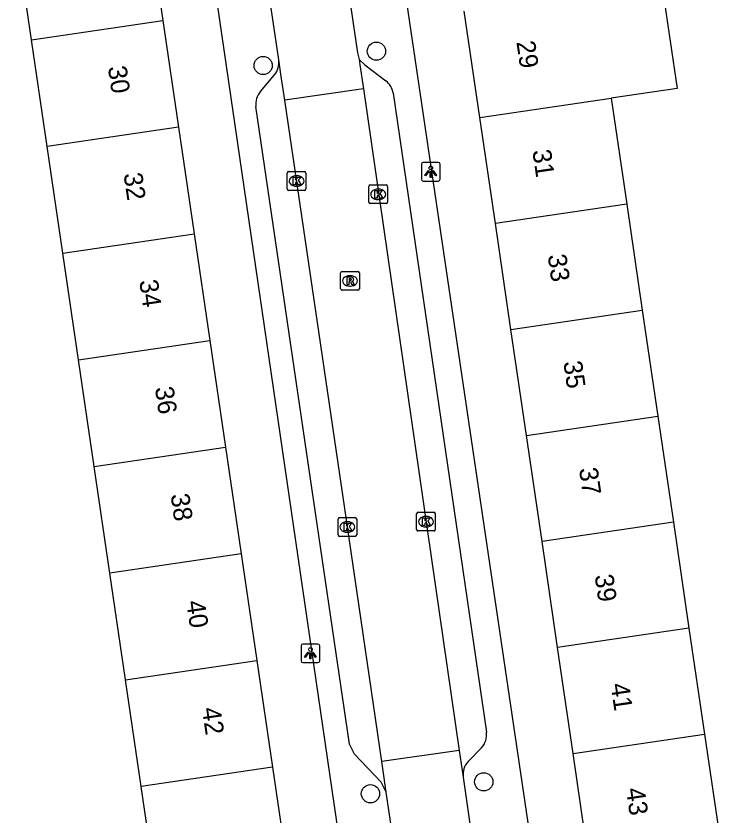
# Model space of a CAD drawing. Extents: x 159053 to 160041, y 380450 to 381422.
# Drawn here: x 159609.87 to 159647.57, y 381038.54 to 381081.29 of the extents above; entities that cross this region are included whole.
import ezdxf

# ---------------------------------------------------------------- set-up
doc = ezdxf.new("R2010")
doc.units = 0
for name, color, linetype in [('IMGEO_Boom', 7, 'Continuous'), ('IMGEO_Kolk', 7, 'Continuous'), ('IMGEO_Lichtpunt', 7, 'Continuous'), ('IMGEO_Pand', 7, 'Continuous'), ('IMGEO_Pand_nummerreeks', 7, 'Continuous'), ('IMGEO_Rijbaan_lokaal_open', 7, 'Continuous'), ('IMGEO_Rioolput', 7, 'Continuous'), ('IMGEO_Voetpad_open', 7, 'Continuous')]:
    doc.layers.add(name, color=color, linetype=linetype)

msp = doc.modelspace()

# ---------------------------------------------------------------- linework, layer by layer
at = {"layer": 'IMGEO_Boom'}
for centre in [(159629.172, 381079.41), (159623.106, 381078.643), (159634.919, 381040.319), (159628.852, 381039.68)]:
    msp.add_circle(centre, 0.489, dxfattribs=at)
at = {"layer": 'IMGEO_Kolk'}
for p, q in [((159624.395, 381072.038), (159624.395, 381072.89)), ((159624.47, 381072.964), (159625.322, 381072.964)), ((159624.883, 381072.744), (159624.908, 381072.744)), ((159625.396, 381072.89), (159625.396, 381072.038)), ((159628.84, 381072.253), (159629.692, 381072.253)), ((159625.322, 381071.964), (159624.47, 381071.964)), ((159624.906, 381072.184), (159624.881, 381072.184)), ((159628.765, 381071.327), (159628.765, 381072.179)), ((159629.253, 381072.033), (159629.278, 381072.033)), ((159629.766, 381072.179), (159629.766, 381071.327)), ((159629.276, 381071.473), (159629.251, 381071.473)), ((159629.692, 381071.253), (159628.84, 381071.253)), ((159631.399, 381054.739), (159632.251, 381054.739)), ((159627.116, 381053.527), (159627.116, 381054.379)), ((159627.191, 381054.453), (159628.043, 381054.453)), ((159628.117, 381054.379), (159628.117, 381053.527)), ((159631.324, 381053.813), (159631.324, 381054.665)), ((159631.812, 381054.519), (159631.837, 381054.519)), ((159632.325, 381054.665), (159632.325, 381053.813)), ((159627.604, 381054.233), (159627.629, 381054.233)), ((159631.835, 381053.959), (159631.81, 381053.959)), ((159628.043, 381053.453), (159627.191, 381053.453)), ((159627.627, 381053.673), (159627.602, 381053.673)), ((159632.251, 381053.739), (159631.399, 381053.739))]:
    msp.add_line(p, q, dxfattribs=at)
for points in [[(159624.395, 381072.038), (159624.395, 381072.89)], [(159624.47, 381072.964), (159625.322, 381072.964)], [(159625.396, 381072.89), (159625.396, 381072.038)], [(159624.716, 381072.664), (159624.839, 381072.664), (159624.839, 381072.513), (159624.969, 381072.664), (159625.133, 381072.664), (159624.987, 381072.513), (159625.14, 381072.264), (159624.988, 381072.264), (159624.903, 381072.428), (159624.839, 381072.361), (159624.839, 381072.264), (159624.716, 381072.264), (159624.716, 381072.664)], [(159628.84, 381072.253), (159629.692, 381072.253)], [(159625.322, 381071.964), (159624.47, 381071.964)], [(159628.765, 381071.327), (159628.765, 381072.179)], [(159629.086, 381071.953), (159629.209, 381071.953), (159629.209, 381071.802), (159629.339, 381071.953), (159629.503, 381071.953), (159629.357, 381071.802), (159629.51, 381071.553), (159629.358, 381071.553), (159629.273, 381071.717), (159629.209, 381071.65), (159629.209, 381071.553), (159629.086, 381071.553), (159629.086, 381071.953)], [(159629.766, 381072.179), (159629.766, 381071.327)], [(159629.692, 381071.253), (159628.84, 381071.253)], [(159631.399, 381054.739), (159632.251, 381054.739)], [(159627.116, 381053.527), (159627.116, 381054.379)], [(159627.191, 381054.453), (159628.043, 381054.453)], [(159628.117, 381054.379), (159628.117, 381053.527)], [(159631.324, 381053.813), (159631.324, 381054.665)], [(159631.645, 381054.439), (159631.768, 381054.439), (159631.768, 381054.288), (159631.898, 381054.439), (159632.062, 381054.439), (159631.916, 381054.288), (159632.069, 381054.039), (159631.917, 381054.039), (159631.832, 381054.203), (159631.768, 381054.136), (159631.768, 381054.039), (159631.645, 381054.039), (159631.645, 381054.439)], [(159632.325, 381054.665), (159632.325, 381053.813)], [(159627.437, 381054.153), (159627.56, 381054.153), (159627.56, 381054.002), (159627.69, 381054.153), (159627.854, 381054.153), (159627.708, 381054.002), (159627.861, 381053.753), (159627.709, 381053.753), (159627.624, 381053.917), (159627.56, 381053.85), (159627.56, 381053.753), (159627.437, 381053.753), (159627.437, 381054.153)], [(159628.043, 381053.453), (159627.191, 381053.453)], [(159632.251, 381053.739), (159631.399, 381053.739)]]:
    msp.add_lwpolyline(points, dxfattribs=at)
for centre, start, end in [((159624.472, 381072.888), 91.552, 178.448), ((159624.472, 381072.888), 91.552, 178.448), ((159625.32, 381072.888), 1.552, 88.448), ((159625.32, 381072.888), 1.552, 88.448), ((159628.842, 381072.177), 91.552, 178.448), ((159628.842, 381072.177), 91.552, 178.448), ((159629.69, 381072.177), 1.552, 88.448), ((159629.69, 381072.177), 1.552, 88.448), ((159624.472, 381072.04), 181.552, 268.448), ((159624.472, 381072.04), 181.552, 268.448), ((159625.32, 381072.04), 271.552, 358.448), ((159625.32, 381072.04), 271.552, 358.448), ((159628.842, 381071.329), 181.552, 268.448), ((159628.842, 381071.329), 181.552, 268.448), ((159629.69, 381071.329), 271.552, 358.448), ((159629.69, 381071.329), 271.552, 358.448), ((159631.401, 381054.663), 91.552, 178.448), ((159631.401, 381054.663), 91.552, 178.448), ((159632.249, 381054.663), 1.552, 88.448), ((159632.249, 381054.663), 1.552, 88.448), ((159627.193, 381054.377), 91.552, 178.448), ((159627.193, 381054.377), 91.552, 178.448), ((159628.041, 381054.377), 1.552, 88.448), ((159628.041, 381054.377), 1.552, 88.448), ((159627.193, 381053.529), 181.552, 268.448), ((159627.193, 381053.529), 181.552, 268.448), ((159628.041, 381053.529), 271.552, 358.448), ((159628.041, 381053.529), 271.552, 358.448), ((159631.401, 381053.815), 181.552, 268.448), ((159631.401, 381053.815), 181.552, 268.448), ((159632.249, 381053.815), 271.552, 358.448), ((159632.249, 381053.815), 271.552, 358.448)]:
    msp.add_arc(centre, 0.0765, start, end, dxfattribs=at)
for centre, major_axis, ratio, start_param, end_param in [((159624.882, 381072.464), (-0.387, 0.002), 0.722429, 4.712389, 7.853982), ((159624.907, 381072.464), (-0.39, 0.002), 0.717154, 1.570796, 4.712389), ((159629.252, 381071.753), (-0.387, 0.002), 0.722429, 4.712389, 7.853982), ((159629.277, 381071.753), (-0.39, 0.002), 0.717154, 1.570796, 4.712389), ((159631.811, 381054.239), (-0.387, 0.002), 0.722429, 4.712389, 7.853982), ((159631.836, 381054.239), (-0.39, 0.002), 0.717154, 1.570796, 4.712389), ((159627.603, 381053.953), (-0.387, 0.002), 0.722429, 4.712389, 7.853982), ((159627.628, 381053.953), (-0.39, 0.002), 0.717154, 1.570796, 4.712389)]:
    msp.add_ellipse(centre, major_axis=major_axis, ratio=ratio, start_param=start_param, end_param=end_param, dxfattribs=at)
at = {"layer": 'IMGEO_Lichtpunt'}
for p, q in [((159631.581, 381073.362), (159631.581, 381072.555)), ((159631.581, 381073.362), (159631.581, 381072.555)), ((159632.483, 381073.457), (159631.675, 381073.457)), ((159632.483, 381073.457), (159631.675, 381073.457)), ((159632.577, 381072.555), (159632.577, 381073.362)), ((159632.577, 381072.555), (159632.577, 381073.362)), ((159631.675, 381072.461), (159632.483, 381072.461)), ((159631.675, 381072.461), (159632.483, 381072.461)), ((159625.136, 381047.597), (159625.136, 381046.79)), ((159625.136, 381047.597), (159625.136, 381046.79)), ((159626.038, 381047.692), (159625.23, 381047.692)), ((159626.038, 381047.692), (159625.23, 381047.692)), ((159626.132, 381046.79), (159626.132, 381047.597)), ((159626.132, 381046.79), (159626.132, 381047.597)), ((159625.23, 381046.696), (159626.038, 381046.696)), ((159625.23, 381046.696), (159626.038, 381046.696))]:
    msp.add_line(p, q, dxfattribs=at)
for points in [[(159631.955, 381073.026), (159631.994, 381072.998), (159631.806, 381072.736), (159631.768, 381072.763), (159631.955, 381073.026)], [(159632.057, 381072.978), (159632.104, 381072.978), (159632.104, 381072.656), (159632.057, 381072.656), (159632.057, 381072.978)], [(159632.167, 381072.998), (159632.205, 381073.025), (159632.392, 381072.763), (159632.353, 381072.735), (159632.167, 381072.998)], [(159625.51, 381047.261), (159625.549, 381047.233), (159625.361, 381046.971), (159625.323, 381046.998), (159625.51, 381047.261)], [(159625.612, 381047.213), (159625.659, 381047.213), (159625.659, 381046.891), (159625.612, 381046.891), (159625.612, 381047.213)], [(159625.722, 381047.233), (159625.76, 381047.26), (159625.947, 381046.998), (159625.908, 381046.97), (159625.722, 381047.233)]]:
    msp.add_lwpolyline(points, dxfattribs=at)
for centre in [(159632.08, 381073.16), (159625.635, 381047.395)]:
    msp.add_circle(centre, 0.0994, dxfattribs=at)
for centre, start, end in [((159631.675, 381073.362), 90, 180), ((159631.675, 381073.362), 90, 180), ((159632.483, 381073.362), 0, 90), ((159632.483, 381073.362), 0, 90), ((159631.675, 381072.555), 180, 270), ((159631.675, 381072.555), 180, 270), ((159632.483, 381072.555), 270, 0), ((159632.483, 381072.555), 270, 360), ((159625.23, 381047.597), 90, 180), ((159625.23, 381047.597), 90, 180), ((159626.038, 381047.597), 0, 90), ((159626.038, 381047.597), 0, 90), ((159625.23, 381046.79), 180, 270), ((159625.23, 381046.79), 180, 270), ((159626.038, 381046.79), 270, 0), ((159626.038, 381046.79), 270, 360)]:
    msp.add_arc(centre, 0.0946, start, end, dxfattribs=at)
at = {"layer": 'IMGEO_Pand'}
for points in [[(159616.902, 381086.75), (159617.74, 381081.044)], [(159610.707, 381080.014), (159609.87, 381085.72)], [(159640.911, 381082.575), (159640.998, 381081.983), (159644.532, 381082.501), (159645.277, 381077.42), (159641.743, 381076.902)], [(159634.708, 381075.87), (159633.876, 381081.543)], [(159610.707, 381080.014), (159617.74, 381081.044)], [(159617.74, 381081.044), (159618.577, 381075.338)], [(159611.544, 381074.308), (159610.707, 381080.014)], [(159634.708, 381075.87), (159641.743, 381076.902)], [(159641.743, 381076.902), (159642.576, 381071.228)], [(159635.541, 381070.196), (159634.708, 381075.87)], [(159618.577, 381075.338), (159611.544, 381074.308)], [(159618.577, 381075.338), (159619.414, 381069.633)], [(159612.382, 381068.603), (159611.544, 381074.308)], [(159642.576, 381071.228), (159635.541, 381070.196)], [(159642.576, 381071.228), (159643.408, 381065.555)], [(159636.373, 381064.523), (159635.541, 381070.196)], [(159612.382, 381068.603), (159619.414, 381069.633)], [(159619.414, 381069.633), (159620.251, 381063.927)], [(159613.219, 381062.897), (159612.382, 381068.603)], [(159636.373, 381064.523), (159643.408, 381065.555)], [(159643.408, 381065.555), (159644.241, 381059.882)], [(159637.206, 381058.85), (159636.373, 381064.523)], [(159613.219, 381062.897), (159620.251, 381063.927)], [(159620.251, 381063.927), (159621.088, 381058.221)], [(159614.056, 381057.191), (159613.219, 381062.897)], [(159637.206, 381058.85), (159644.241, 381059.882)], [(159644.241, 381059.882), (159645.073, 381054.208)], [(159638.038, 381053.176), (159637.206, 381058.85)], [(159614.056, 381057.191), (159621.088, 381058.221)], [(159621.088, 381058.221), (159621.926, 381052.515)], [(159614.893, 381051.485), (159614.056, 381057.191)], [(159645.073, 381054.208), (159638.038, 381053.176)], [(159645.073, 381054.208), (159645.905, 381048.535)], [(159638.87, 381047.503), (159638.038, 381053.176)], [(159621.926, 381052.515), (159614.893, 381051.485)], [(159621.926, 381052.515), (159622.763, 381046.809)], [(159615.731, 381045.779), (159614.893, 381051.485)], [(159645.905, 381048.535), (159638.87, 381047.503)], [(159645.905, 381048.535), (159646.738, 381042.862)], [(159639.703, 381041.83), (159638.87, 381047.503)], [(159615.731, 381045.779), (159622.763, 381046.809)], [(159622.763, 381046.809), (159623.6, 381041.103)], [(159616.568, 381040.073), (159615.731, 381045.779)], [(159639.703, 381041.83), (159646.738, 381042.862)], [(159646.738, 381042.862), (159647.57, 381037.189)], [(159640.535, 381036.157), (159639.703, 381041.83)], [(159623.6, 381041.103), (159616.568, 381040.073)], [(159623.6, 381041.103), (159624.437, 381035.398)], [(159617.405, 381034.367), (159616.568, 381040.073)]]:
    msp.add_lwpolyline(points, dxfattribs=at)
at = {"layer": 'IMGEO_Rijbaan_lokaal_open'}
for points in [[(159627.478, 381083.945), (159628.157, 381079.326), (159628.246, 381078.959)], [(159623.945, 381078.94), (159623.269, 381083.535)], [(159624.261, 381076.788), (159624.074, 381078.059), (159623.945, 381078.94)], [(159628.246, 381078.959), (159628.287, 381078.678), (159628.474, 381077.39)], [(159628.474, 381077.39), (159624.261, 381076.788)], [(159628.474, 381077.39), (159633.61, 381041.998)], [(159629.457, 381041.404), (159627.474, 381054.94), (159624.261, 381076.788)], [(159633.61, 381041.998), (159629.457, 381041.404)], [(159633.61, 381041.998), (159633.663, 381041.632), (159633.817, 381040.572)], [(159629.699, 381039.759), (159629.513, 381041.024), (159629.457, 381041.404)], [(159633.817, 381040.572), (159633.876, 381040.186), (159634.483, 381035.944)], [(159630.348, 381035.327), (159629.699, 381039.759)]]:
    msp.add_lwpolyline(points, dxfattribs=at)
at = {"layer": 'IMGEO_Rioolput'}
for p, q in [((159627.331, 381067.619), (159628.183, 381067.619)), ((159627.256, 381066.693), (159627.256, 381067.545)), ((159627.744, 381067.399), (159627.769, 381067.399)), ((159628.257, 381067.545), (159628.257, 381066.693)), ((159627.767, 381066.839), (159627.742, 381066.839)), ((159628.183, 381066.619), (159627.331, 381066.619))]:
    msp.add_line(p, q, dxfattribs=at)
for points in [[(159627.331, 381067.619), (159628.183, 381067.619)], [(159627.256, 381066.693), (159627.256, 381067.545)], [(159627.845, 381067.317), (159627.593, 381067.319), (159627.593, 381066.919)], [(159627.771, 381067.238), (159627.717, 381067.238), (159627.717, 381067.157)], [(159627.717, 381067.157), (159627.769, 381067.157)], [(159628.257, 381067.545), (159628.257, 381066.693)], [(159627.593, 381066.919), (159627.717, 381066.919), (159627.717, 381067.081), (159627.728, 381067.081)], [(159627.775, 381067.052), (159627.846, 381066.919), (159627.986, 381066.919), (159627.921, 381067.045)], [(159628.183, 381066.619), (159627.331, 381066.619)]]:
    msp.add_lwpolyline(points, dxfattribs=at)
for centre, radius, start, end in [((159627.333, 381067.543), 0.0765, 91.552, 178.448), ((159627.333, 381067.543), 0.0765, 91.552, 178.448), ((159628.181, 381067.543), 0.0765, 1.552, 88.448), ((159628.181, 381067.543), 0.0765, 1.552, 88.448), ((159627.753, 381067.346), 0.19, 274.7715, 282.9687), ((159627.777, 381067.142), 0.0964, 77.0061, 93.1865), ((159627.791, 381067.199), 0.0378, 276.6634, 79.6772), ((159627.844, 381067.207), 0.109, 350.3612, 89.416), ((159627.842, 381067.207), 0.112, 277.5842, 350.9817), ((159627.333, 381066.695), 0.0765, 181.552, 268.448), ((159627.333, 381066.695), 0.0765, 181.552, 268.448), ((159627.727, 381067.028), 0.0533, 26.0293, 88.6989), ((159627.826, 381066.992), 0.108, 29.5134, 73.7905), ((159628.181, 381066.695), 0.0765, 271.552, 358.448), ((159628.181, 381066.695), 0.0765, 271.552, 358.448)]:
    msp.add_arc(centre, radius, start, end, dxfattribs=at)
for centre, major_axis, ratio, start_param, end_param in [((159627.743, 381067.119), (-0.387, 0.002), 0.722429, 4.712389, 7.853982), ((159627.768, 381067.119), (-0.39, 0.002), 0.717154, 1.570796, 4.712389)]:
    msp.add_ellipse(centre, major_axis=major_axis, ratio=ratio, start_param=start_param, end_param=end_param, dxfattribs=at)
at = {"layer": 'IMGEO_Voetpad_open'}
for points in [[(159628.532, 381018.355), (159629.933, 381018.513), (159614.045, 381127.273), (159611.644, 381126.931)], [(159626.32, 381127.125), (159624.153, 381126.793), (159639.368, 381024.017), (159640.755, 381024.209)], [(159628.246, 381078.959), (159628.545, 381078.672), (159629.681, 381077.816)], [(159622.96, 381077.252), (159623.719, 381078.148)], [(159630.069, 381077.162), (159635.061, 381042.977)], [(159629.699, 381039.759), (159629.429, 381040.306), (159627.997, 381041.793), (159627.727, 381042.342), (159625.914, 381054.711), (159622.719, 381076.442)], [(159634.794, 381042.141), (159634.086, 381041.402)]]:
    msp.add_lwpolyline(points, dxfattribs=at)
for centre, radius, start, end in [((159622.823, 381078.832), 1.128, 322.6544, 5.493), ((159629.082, 381077.018), 0.998, 8.2776, 53.0813), ((159623.7, 381076.591), 0.992, 138.2328, 188.6284), ((159634.071, 381042.833), 1.001, 316.2748, 8.3005), ((159634.805, 381040.71), 0.998, 136.1203, 187.9651)]:
    msp.add_arc(centre, radius, start, end, dxfattribs=at)

# ---------------------------------------------------------------- texts
at = {"layer": 'IMGEO_Pand_nummerreeks'}
for s, rotation, p in [('29', 278.3478, (159636.663, 381079.907)), ('30', 278.3471, (159614.788, 381078.561)), ('31', 278.347, (159637.517, 381074.086)), ('32', 278.3471, (159615.627, 381072.846)), ('33', 278.347, (159638.338, 381068.488)), ('34', 278.3471, (159616.467, 381067.123)), ('35', 278.347, (159639.176, 381062.778)), ('36', 278.3471, (159617.306, 381061.403)), ('37', 278.347, (159640.014, 381057.069)), ('38', 278.3471, (159618.146, 381055.681)), ('39', 278.347, (159640.852, 381051.359)), ('40', 278.3471, (159618.985, 381049.961)), ('41', 278.347, (159641.705, 381045.538)), ('42', 278.3471, (159619.823, 381044.246)), ('43', 278.347, (159642.527, 381039.94))]:
    msp.add_text(s, height=1, rotation=rotation, dxfattribs=at).set_placement(p)

doc.saveas('drawing.dxf')
